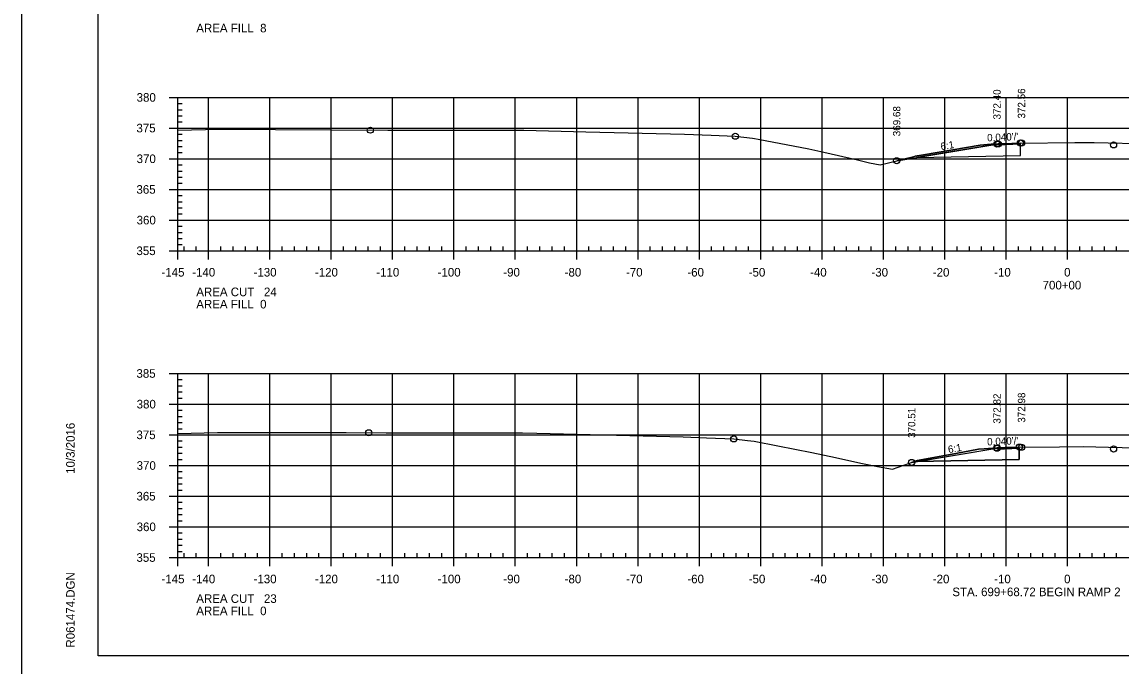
# Model space of a CAD drawing. Extents: x 1359801 to 1362404, y 372415 to 374228.
# Drawn here: x 1360417.1 to 1360596.2, y 372523.6 to 372628.5 of the extents above; entities that cross this region are included whole.
import ezdxf

# ---------------------------------------------------------------- set-up
doc = ezdxf.new("R2010")
doc.units = 0
for name, color, linetype in [('S_DRG_PT_SYM', 7, 'Continuous'), ('S_ELECTRIC_UTILITIES_ANNOT', 7, 'Continuous'), ('S_IRON_PIN', 7, 'Continuous'), ('S_MAILBOX', 7, 'Continuous'), ('S_PRIMARY_CTL', 7, 'Continuous'), ('S_SANITARY_SEWER', 7, 'Continuous'), ('S_SHOULDER', 7, 'Continuous'), ('S_UNDERGROUND_CABLE', 7, 'Continuous'), ('S_UTL_PT_SYM', 7, 'Continuous'), ('S_WATER_UTILITIES', 7, 'Continuous')]:
    doc.layers.add(name, color=color, linetype=linetype)

msp = doc.modelspace()

# ---------------------------------------------------------------- linework, layer by layer
at = {"layer": 'S_DRG_PT_SYM'}
for points in [[(1360442.53, 372610.9), (1360449.26, 372611.09), (1360458.45, 372611.04), (1360476.73, 372610.89), (1360492.52, 372610.9), (1360498.92, 372610.9), (1360509.04, 372610.65), (1360525.09, 372610.26), (1360529.43, 372610.09), (1360533.38, 372609.93), (1360536.16, 372609.59), (1360536.49, 372609.55), (1360537.12, 372609.43), (1360545.39, 372607.87), (1360547.79, 372607.33), (1360553.31, 372606.07), (1360555.28, 372605.61), (1360556.97, 372605.25), (1360562.41, 372606.59), (1360562.72, 372606.68), (1360564.04, 372606.91), (1360573.27, 372608.49), (1360575.1, 372608.61), (1360576.23, 372608.68), (1360577.01, 372608.71), (1360579.85, 372608.81), (1360588.73, 372608.9), (1360590.27, 372608.91), (1360591.85, 372608.88), (1360601.03, 372608.71)], [(1360442.53, 372561.48), (1360448.97, 372561.64), (1360469.94, 372561.61), (1360476.5, 372561.58), (1360495.42, 372561.59), (1360498.68, 372561.59), (1360501.03, 372561.53), (1360524.89, 372560.92), (1360528.68, 372560.76), (1360533.14, 372560.59), (1360535.35, 372560.35), (1360536.46, 372560.22), (1360540.29, 372559.47), (1360545.84, 372558.38), (1360549.7, 372557.53), (1360553.82, 372556.61), (1360556.56, 372556.1), (1360559, 372555.66), (1360561.8, 372556.65), (1360563.02, 372557.04), (1360569.31, 372558.21), (1360573.04, 372558.89), (1360573.96, 372558.96), (1360576.05, 372559.13), (1360577.38, 372559.17), (1360579.66, 372559.24), (1360586.22, 372559.29), (1360590.08, 372559.32), (1360594.2, 372559.23), (1360600.88, 372559.09)]]:
    msp.add_lwpolyline(points, dxfattribs=at)
at = {"layer": 'S_ELECTRIC_UTILITIES_ANNOT'}
for p, q in [((1360559.69, 372605.92), (1360562.94, 372606.46)), ((1360562.94, 372606.46), (1360579.85, 372606.8)), ((1360579.66, 372559.24), (1360577.38, 372559.17)), ((1360562.12, 372556.75), (1360562.91, 372556.88))]:
    msp.add_line(p, q, dxfattribs=at)
for points in [[(1360579.85, 372608.81), (1360577.01, 372608.71), (1360576.23, 372608.68), (1360575.1, 372608.61), (1360573.27, 372608.49), (1360564.04, 372606.91), (1360562.72, 372606.68), (1360562.41, 372606.59), (1360559.69, 372605.92)], [(1360579.85, 372606.81), (1360579.85, 372608.64), (1360579.85, 372608.81)], [(1360579.85, 372606.8), (1360579.85, 372606.81)], [(1360577.38, 372559.17), (1360576.05, 372559.13), (1360573.96, 372558.96), (1360573.04, 372558.89), (1360569.31, 372558.21), (1360563.02, 372557.04), (1360562.12, 372556.75)], [(1360562.91, 372556.88), (1360579.66, 372557.24), (1360579.66, 372559.07), (1360579.66, 372559.24)]]:
    msp.add_lwpolyline(points, dxfattribs=at)
at = {"layer": 'S_MAILBOX'}
for p, q in [((1360442.53, 372616.25), (1360732.53, 372616.25)), ((1360442.53, 372591.25), (1360442.53, 372616.25)), ((1360447.53, 372591.25), (1360447.53, 372616.25)), ((1360457.53, 372591.25), (1360457.53, 372616.25)), ((1360467.53, 372591.25), (1360467.53, 372616.25)), ((1360477.53, 372591.25), (1360477.53, 372616.25)), ((1360487.53, 372591.25), (1360487.53, 372616.25)), ((1360497.53, 372591.25), (1360497.53, 372616.25)), ((1360507.53, 372591.25), (1360507.53, 372616.25)), ((1360517.53, 372591.25), (1360517.53, 372616.25)), ((1360527.53, 372591.25), (1360527.53, 372616.25)), ((1360537.53, 372591.25), (1360537.53, 372616.25)), ((1360547.53, 372591.25), (1360547.53, 372616.25)), ((1360557.53, 372591.25), (1360557.53, 372616.25)), ((1360567.53, 372591.25), (1360567.53, 372616.25)), ((1360577.53, 372591.25), (1360577.53, 372616.25)), ((1360587.53, 372591.25), (1360587.53, 372616.25)), ((1360442.53, 372611.25), (1360732.53, 372611.25)), ((1360442.53, 372606.25), (1360732.53, 372606.25)), ((1360442.53, 372601.25), (1360732.53, 372601.25)), ((1360442.53, 372596.25), (1360732.53, 372596.25)), ((1360442.53, 372591.25), (1360732.53, 372591.25)), ((1360442.53, 372571.25), (1360732.53, 372571.25)), ((1360442.53, 372541.25), (1360442.53, 372571.25)), ((1360447.53, 372541.25), (1360447.53, 372571.25)), ((1360457.53, 372541.25), (1360457.53, 372571.25)), ((1360467.53, 372541.25), (1360467.53, 372571.25)), ((1360477.53, 372541.25), (1360477.53, 372571.25)), ((1360487.53, 372541.25), (1360487.53, 372571.25)), ((1360497.53, 372541.25), (1360497.53, 372571.25)), ((1360507.53, 372541.25), (1360507.53, 372571.25)), ((1360517.53, 372541.25), (1360517.53, 372571.25)), ((1360527.53, 372541.25), (1360527.53, 372571.25)), ((1360537.53, 372541.25), (1360537.53, 372571.25)), ((1360547.53, 372541.25), (1360547.53, 372571.25)), ((1360557.53, 372541.25), (1360557.53, 372571.25)), ((1360567.53, 372541.25), (1360567.53, 372571.25)), ((1360577.53, 372541.25), (1360577.53, 372571.25)), ((1360587.53, 372541.25), (1360587.53, 372571.25)), ((1360442.53, 372566.25), (1360732.53, 372566.25)), ((1360442.53, 372561.25), (1360732.53, 372561.25)), ((1360442.53, 372556.25), (1360732.53, 372556.25)), ((1360442.53, 372551.25), (1360732.53, 372551.25)), ((1360442.53, 372546.25), (1360732.53, 372546.25)), ((1360442.53, 372541.25), (1360732.53, 372541.25))]:
    msp.add_line(p, q, dxfattribs=at)
at = {"layer": 'S_SANITARY_SEWER'}
for points in [[(1360559.69, 372605.92), (1360576.03, 372608.65), (1360579.85, 372608.81)], [(1360562.12, 372556.75), (1360576.03, 372559.07), (1360579.66, 372559.24), (1360579.66, 372559.24)]]:
    msp.add_lwpolyline(points, dxfattribs=at)
at = {"layer": 'S_SHOULDER'}
msp.add_line((1360579.66, 372559.07), (1360579.66, 372559.07), dxfattribs=at)
for points in [[(1360417.12, 372734.6), (1360750.46, 372734.6), (1360750.46, 372521.26), (1360417.12, 372521.26)], [(1360663.45, 372730.71), (1360663.45, 372720.83), (1360699.18, 372720.83), (1360699.18, 372717.91), (1360722.38, 372717.91), (1360722.38, 372693.57), (1360745.71, 372693.57), (1360745.71, 372525.25), (1360429.53, 372525.25), (1360429.53, 372730.71)]]:
    msp.add_lwpolyline(points, close=True, dxfattribs=at)
for points in [[(1360579.85, 372608.64), (1360576.05, 372608.48), (1360576.03, 372608.65), (1360562.94, 372606.46)], [(1360562.94, 372606.46), (1360579.85, 372606.8), (1360579.85, 372606.8), (1360579.85, 372608.64), (1360579.85, 372608.64)], [(1360579.66, 372559.07), (1360579.66, 372557.24), (1360579.66, 372557.24), (1360562.91, 372556.88)], [(1360562.91, 372556.88), (1360576.03, 372559.07), (1360576.05, 372558.9), (1360579.66, 372559.07)]]:
    msp.add_lwpolyline(points, dxfattribs=at)
for centre in [(1360473.9, 372610.91), (1360533.38, 372609.93), (1360579.85, 372608.81), (1360580.03, 372608.81), (1360576.03, 372608.65), (1360576.23, 372608.68), (1360595.03, 372608.51), (1360559.69, 372605.92), (1360473.65, 372561.59), (1360533.14, 372560.59), (1360576.03, 372559.07), (1360576.05, 372559.13), (1360579.66, 372559.24), (1360580.03, 372559.23), (1360595.03, 372558.93), (1360562.12, 372556.75)]:
    msp.add_circle(centre, 0.5, dxfattribs=at)
at = {"layer": 'S_UNDERGROUND_CABLE'}
for points in [[(1360562.94, 372606.46), (1360579.85, 372606.8), (1360579.85, 372606.8), (1360579.85, 372608.64), (1360579.85, 372608.81)], [(1360562.91, 372556.88), (1360579.66, 372557.24), (1360579.66, 372557.24), (1360579.66, 372559.07), (1360579.66, 372559.24)]]:
    msp.add_lwpolyline(points, dxfattribs=at)
at = {"layer": 'S_UTL_PT_SYM'}
for p, q in [((1360429.53, 372525.25), (1360429.53, 372730.71)), ((1360429.53, 372525.25), (1360429.53, 372525.25)), ((1360745.71, 372525.25), (1360429.53, 372525.25))]:
    msp.add_line(p, q, dxfattribs=at)
at = {"layer": 'S_WATER_UTILITIES'}
for p, q in [((1360441.13, 372616.25), (1360442.53, 372616.25)), ((1360442.53, 372591.25), (1360442.53, 372616.25)), ((1360442.53, 372615.25), (1360443.23, 372615.25)), ((1360442.53, 372614.25), (1360443.23, 372614.25)), ((1360442.53, 372613.25), (1360443.23, 372613.25)), ((1360441.13, 372611.25), (1360442.53, 372611.25)), ((1360442.53, 372612.25), (1360443.23, 372612.25)), ((1360442.53, 372610.25), (1360443.23, 372610.25)), ((1360442.53, 372609.25), (1360443.23, 372609.25)), ((1360442.53, 372608.25), (1360443.23, 372608.25)), ((1360441.13, 372606.25), (1360442.53, 372606.25)), ((1360442.53, 372607.25), (1360443.23, 372607.25)), ((1360442.53, 372605.25), (1360443.23, 372605.25)), ((1360442.53, 372604.25), (1360443.23, 372604.25)), ((1360442.53, 372603.25), (1360443.23, 372603.25)), ((1360442.53, 372602.25), (1360443.23, 372602.25)), ((1360441.13, 372601.25), (1360442.53, 372601.25)), ((1360442.53, 372600.25), (1360443.23, 372600.25)), ((1360442.53, 372599.25), (1360443.23, 372599.25)), ((1360442.53, 372598.25), (1360443.23, 372598.25)), ((1360442.53, 372597.25), (1360443.23, 372597.25)), ((1360441.13, 372596.25), (1360442.53, 372596.25)), ((1360442.53, 372595.25), (1360443.23, 372595.25)), ((1360442.53, 372594.25), (1360443.23, 372594.25)), ((1360442.53, 372593.25), (1360443.23, 372593.25)), ((1360442.53, 372592.25), (1360443.23, 372592.25)), ((1360442.53, 372591.25), (1360442.53, 372591.95)), ((1360443.53, 372591.25), (1360443.53, 372591.95)), ((1360445.53, 372591.25), (1360445.53, 372591.95)), ((1360449.53, 372591.25), (1360449.53, 372591.95)), ((1360451.53, 372591.25), (1360451.53, 372591.95)), ((1360453.53, 372591.25), (1360453.53, 372591.95)), ((1360455.53, 372591.25), (1360455.53, 372591.95)), ((1360459.53, 372591.25), (1360459.53, 372591.95)), ((1360461.53, 372591.25), (1360461.53, 372591.95)), ((1360463.53, 372591.25), (1360463.53, 372591.95)), ((1360465.53, 372591.25), (1360465.53, 372591.95)), ((1360469.53, 372591.25), (1360469.53, 372591.95)), ((1360471.53, 372591.25), (1360471.53, 372591.95)), ((1360473.53, 372591.25), (1360473.53, 372591.95)), ((1360475.53, 372591.25), (1360475.53, 372591.95)), ((1360479.53, 372591.25), (1360479.53, 372591.95)), ((1360481.53, 372591.25), (1360481.53, 372591.95)), ((1360483.53, 372591.25), (1360483.53, 372591.95)), ((1360485.53, 372591.25), (1360485.53, 372591.95)), ((1360489.53, 372591.25), (1360489.53, 372591.95)), ((1360491.53, 372591.25), (1360491.53, 372591.95)), ((1360493.53, 372591.25), (1360493.53, 372591.95)), ((1360495.53, 372591.25), (1360495.53, 372591.95)), ((1360499.53, 372591.25), (1360499.53, 372591.95)), ((1360501.53, 372591.25), (1360501.53, 372591.95)), ((1360503.53, 372591.25), (1360503.53, 372591.95)), ((1360505.53, 372591.25), (1360505.53, 372591.95)), ((1360509.53, 372591.25), (1360509.53, 372591.95)), ((1360511.53, 372591.25), (1360511.53, 372591.95)), ((1360513.53, 372591.25), (1360513.53, 372591.95)), ((1360515.53, 372591.25), (1360515.53, 372591.95)), ((1360519.53, 372591.25), (1360519.53, 372591.95)), ((1360521.53, 372591.25), (1360521.53, 372591.95)), ((1360523.53, 372591.25), (1360523.53, 372591.95)), ((1360525.53, 372591.25), (1360525.53, 372591.95)), ((1360529.53, 372591.25), (1360529.53, 372591.95)), ((1360531.53, 372591.25), (1360531.53, 372591.95)), ((1360533.53, 372591.25), (1360533.53, 372591.95)), ((1360535.53, 372591.25), (1360535.53, 372591.95)), ((1360539.53, 372591.25), (1360539.53, 372591.95)), ((1360541.53, 372591.25), (1360541.53, 372591.95)), ((1360543.53, 372591.25), (1360543.53, 372591.95)), ((1360545.53, 372591.25), (1360545.53, 372591.95)), ((1360549.53, 372591.25), (1360549.53, 372591.95)), ((1360551.53, 372591.25), (1360551.53, 372591.95)), ((1360553.53, 372591.25), (1360553.53, 372591.95)), ((1360555.53, 372591.25), (1360555.53, 372591.95)), ((1360559.53, 372591.25), (1360559.53, 372591.95)), ((1360561.53, 372591.25), (1360561.53, 372591.95)), ((1360563.53, 372591.25), (1360563.53, 372591.95)), ((1360565.53, 372591.25), (1360565.53, 372591.95)), ((1360569.53, 372591.25), (1360569.53, 372591.95)), ((1360571.53, 372591.25), (1360571.53, 372591.95)), ((1360573.53, 372591.25), (1360573.53, 372591.95)), ((1360575.53, 372591.25), (1360575.53, 372591.95)), ((1360579.53, 372591.25), (1360579.53, 372591.95)), ((1360581.53, 372591.25), (1360581.53, 372591.95)), ((1360583.53, 372591.25), (1360583.53, 372591.95)), ((1360585.53, 372591.25), (1360585.53, 372591.95)), ((1360589.53, 372591.25), (1360589.53, 372591.95)), ((1360591.53, 372591.25), (1360591.53, 372591.95)), ((1360593.53, 372591.25), (1360593.53, 372591.95)), ((1360595.53, 372591.25), (1360595.53, 372591.95)), ((1360441.13, 372591.25), (1360442.53, 372591.25)), ((1360442.53, 372591.25), (1360732.53, 372591.25)), ((1360442.53, 372589.85), (1360442.53, 372591.25)), ((1360447.53, 372589.85), (1360447.53, 372591.25)), ((1360457.53, 372589.85), (1360457.53, 372591.25)), ((1360467.53, 372589.85), (1360467.53, 372591.25)), ((1360477.53, 372589.85), (1360477.53, 372591.25)), ((1360487.53, 372589.85), (1360487.53, 372591.25)), ((1360497.53, 372589.85), (1360497.53, 372591.25)), ((1360507.53, 372589.85), (1360507.53, 372591.25)), ((1360517.53, 372589.85), (1360517.53, 372591.25)), ((1360527.53, 372589.85), (1360527.53, 372591.25)), ((1360537.53, 372589.85), (1360537.53, 372591.25)), ((1360547.53, 372589.85), (1360547.53, 372591.25)), ((1360557.53, 372589.85), (1360557.53, 372591.25)), ((1360567.53, 372589.85), (1360567.53, 372591.25)), ((1360577.53, 372589.85), (1360577.53, 372591.25)), ((1360587.53, 372589.85), (1360587.53, 372591.25)), ((1360441.13, 372571.25), (1360442.53, 372571.25)), ((1360442.53, 372541.25), (1360442.53, 372571.25)), ((1360442.53, 372570.25), (1360443.23, 372570.25)), ((1360442.53, 372569.25), (1360443.23, 372569.25)), ((1360442.53, 372568.25), (1360443.23, 372568.25)), ((1360442.53, 372567.25), (1360443.23, 372567.25)), ((1360441.13, 372566.25), (1360442.53, 372566.25)), ((1360442.53, 372565.25), (1360443.23, 372565.25)), ((1360442.53, 372564.25), (1360443.23, 372564.25)), ((1360442.53, 372563.25), (1360443.23, 372563.25)), ((1360441.13, 372561.25), (1360442.53, 372561.25)), ((1360442.53, 372562.25), (1360443.23, 372562.25)), ((1360442.53, 372560.25), (1360443.23, 372560.25)), ((1360442.53, 372559.25), (1360443.23, 372559.25)), ((1360442.53, 372558.25), (1360443.23, 372558.25)), ((1360441.13, 372556.25), (1360442.53, 372556.25)), ((1360442.53, 372557.25), (1360443.23, 372557.25)), ((1360442.53, 372555.25), (1360443.23, 372555.25)), ((1360442.53, 372554.25), (1360443.23, 372554.25)), ((1360442.53, 372553.25), (1360443.23, 372553.25)), ((1360442.53, 372552.25), (1360443.23, 372552.25)), ((1360441.13, 372551.25), (1360442.53, 372551.25)), ((1360442.53, 372550.25), (1360443.23, 372550.25)), ((1360442.53, 372549.25), (1360443.23, 372549.25)), ((1360442.53, 372548.25), (1360443.23, 372548.25)), ((1360442.53, 372547.25), (1360443.23, 372547.25)), ((1360441.13, 372546.25), (1360442.53, 372546.25)), ((1360442.53, 372545.25), (1360443.23, 372545.25)), ((1360442.53, 372544.25), (1360443.23, 372544.25)), ((1360442.53, 372543.25), (1360443.23, 372543.25)), ((1360441.13, 372541.25), (1360442.53, 372541.25)), ((1360442.53, 372542.25), (1360443.23, 372542.25)), ((1360442.53, 372541.25), (1360442.53, 372541.95)), ((1360442.53, 372541.25), (1360732.53, 372541.25)), ((1360442.53, 372539.85), (1360442.53, 372541.25)), ((1360443.53, 372541.25), (1360443.53, 372541.95)), ((1360445.53, 372541.25), (1360445.53, 372541.95)), ((1360447.53, 372539.85), (1360447.53, 372541.25)), ((1360449.53, 372541.25), (1360449.53, 372541.95)), ((1360451.53, 372541.25), (1360451.53, 372541.95)), ((1360453.53, 372541.25), (1360453.53, 372541.95)), ((1360455.53, 372541.25), (1360455.53, 372541.95)), ((1360457.53, 372539.85), (1360457.53, 372541.25)), ((1360459.53, 372541.25), (1360459.53, 372541.95)), ((1360461.53, 372541.25), (1360461.53, 372541.95)), ((1360463.53, 372541.25), (1360463.53, 372541.95)), ((1360465.53, 372541.25), (1360465.53, 372541.95)), ((1360467.53, 372539.85), (1360467.53, 372541.25)), ((1360469.53, 372541.25), (1360469.53, 372541.95)), ((1360471.53, 372541.25), (1360471.53, 372541.95)), ((1360473.53, 372541.25), (1360473.53, 372541.95)), ((1360475.53, 372541.25), (1360475.53, 372541.95)), ((1360477.53, 372539.85), (1360477.53, 372541.25)), ((1360479.53, 372541.25), (1360479.53, 372541.95)), ((1360481.53, 372541.25), (1360481.53, 372541.95)), ((1360483.53, 372541.25), (1360483.53, 372541.95)), ((1360485.53, 372541.25), (1360485.53, 372541.95)), ((1360487.53, 372539.85), (1360487.53, 372541.25)), ((1360489.53, 372541.25), (1360489.53, 372541.95)), ((1360491.53, 372541.25), (1360491.53, 372541.95)), ((1360493.53, 372541.25), (1360493.53, 372541.95)), ((1360495.53, 372541.25), (1360495.53, 372541.95)), ((1360497.53, 372539.85), (1360497.53, 372541.25)), ((1360499.53, 372541.25), (1360499.53, 372541.95)), ((1360501.53, 372541.25), (1360501.53, 372541.95)), ((1360503.53, 372541.25), (1360503.53, 372541.95)), ((1360505.53, 372541.25), (1360505.53, 372541.95)), ((1360507.53, 372539.85), (1360507.53, 372541.25)), ((1360509.53, 372541.25), (1360509.53, 372541.95)), ((1360511.53, 372541.25), (1360511.53, 372541.95)), ((1360513.53, 372541.25), (1360513.53, 372541.95)), ((1360515.53, 372541.25), (1360515.53, 372541.95)), ((1360517.53, 372539.85), (1360517.53, 372541.25)), ((1360519.53, 372541.25), (1360519.53, 372541.95)), ((1360521.53, 372541.25), (1360521.53, 372541.95)), ((1360523.53, 372541.25), (1360523.53, 372541.95)), ((1360525.53, 372541.25), (1360525.53, 372541.95)), ((1360527.53, 372539.85), (1360527.53, 372541.25)), ((1360529.53, 372541.25), (1360529.53, 372541.95)), ((1360531.53, 372541.25), (1360531.53, 372541.95)), ((1360533.53, 372541.25), (1360533.53, 372541.95)), ((1360535.53, 372541.25), (1360535.53, 372541.95)), ((1360537.53, 372539.85), (1360537.53, 372541.25)), ((1360539.53, 372541.25), (1360539.53, 372541.95)), ((1360541.53, 372541.25), (1360541.53, 372541.95)), ((1360543.53, 372541.25), (1360543.53, 372541.95)), ((1360545.53, 372541.25), (1360545.53, 372541.95)), ((1360547.53, 372539.85), (1360547.53, 372541.25)), ((1360549.53, 372541.25), (1360549.53, 372541.95)), ((1360551.53, 372541.25), (1360551.53, 372541.95)), ((1360553.53, 372541.25), (1360553.53, 372541.95)), ((1360555.53, 372541.25), (1360555.53, 372541.95)), ((1360557.53, 372539.85), (1360557.53, 372541.25)), ((1360559.53, 372541.25), (1360559.53, 372541.95)), ((1360561.53, 372541.25), (1360561.53, 372541.95)), ((1360563.53, 372541.25), (1360563.53, 372541.95)), ((1360565.53, 372541.25), (1360565.53, 372541.95)), ((1360567.53, 372539.85), (1360567.53, 372541.25)), ((1360569.53, 372541.25), (1360569.53, 372541.95)), ((1360571.53, 372541.25), (1360571.53, 372541.95)), ((1360573.53, 372541.25), (1360573.53, 372541.95)), ((1360575.53, 372541.25), (1360575.53, 372541.95)), ((1360577.53, 372539.85), (1360577.53, 372541.25)), ((1360579.53, 372541.25), (1360579.53, 372541.95)), ((1360581.53, 372541.25), (1360581.53, 372541.95)), ((1360583.53, 372541.25), (1360583.53, 372541.95)), ((1360585.53, 372541.25), (1360585.53, 372541.95)), ((1360587.53, 372539.85), (1360587.53, 372541.25)), ((1360589.53, 372541.25), (1360589.53, 372541.95)), ((1360591.53, 372541.25), (1360591.53, 372541.95)), ((1360593.53, 372541.25), (1360593.53, 372541.95)), ((1360595.53, 372541.25), (1360595.53, 372541.95))]:
    msp.add_line(p, q, dxfattribs=at)

# ---------------------------------------------------------------- texts
at = {"layer": 'S_IRON_PIN'}
for s, rotation, p in [('372.40', 90, (1360576.63, 372612.65)), ('372.56', 90, (1360580.63, 372612.81)), ('369.68', 90, (1360560.29, 372609.92)), ("0.040'/'", 2.2906, (1360574.45, 372609.08)), ('6:1', 9.4623, (1360566.93, 372607.64)), ('372.98', 90, (1360580.63, 372563.23)), ('372.82', 90, (1360576.63, 372563.07)), ('370.51', 90, (1360562.72, 372560.75)), ("0.040'/'", 2.2906, (1360574.45, 372559.51)), ('6:1', 9.4623, (1360568.15, 372558.26))]:
    msp.add_text(s, height=1.2, rotation=rotation, dxfattribs=at).set_placement(p)
at = {"layer": 'S_PRIMARY_CTL'}
for s, p in [('AREA FILL  8', (1360445.53, 372626.85)), ('380', (1360435.81, 372615.55)), ('375', (1360435.78, 372610.55)), ('370', (1360435.81, 372605.55)), ('365', (1360435.78, 372600.55)), ('360', (1360435.81, 372595.55)), ('355', (1360435.78, 372590.55)), ('-145', (1360439.86, 372587.05)), ('-140', (1360444.87, 372587.05)), ('-130', (1360454.87, 372587.05)), ('-120', (1360464.87, 372587.05)), ('-110', (1360474.87, 372587.05)), ('-100', (1360484.87, 372587.05)), ('-90', (1360495.57, 372587.05)), ('-80', (1360505.57, 372587.05)), ('-70', (1360515.57, 372587.05)), ('-60', (1360525.57, 372587.05)), ('-50', (1360535.57, 372587.05)), ('-40', (1360545.57, 372587.05)), ('-30', (1360555.57, 372587.05)), ('-20', (1360565.57, 372587.05)), ('-10', (1360575.57, 372587.05)), ('0', (1360586.97, 372587.05)), ('700+00', (1360583.47, 372584.95)), ('AREA CUT   24', (1360445.53, 372583.85)), ('AREA FILL  0', (1360445.53, 372581.85)), ('385', (1360435.78, 372570.55)), ('380', (1360435.81, 372565.55)), ('375', (1360435.78, 372560.55)), ('370', (1360435.81, 372555.55)), ('365', (1360435.78, 372550.55)), ('360', (1360435.81, 372545.55)), ('355', (1360435.78, 372540.55)), ('-145', (1360439.86, 372537.05)), ('-140', (1360444.87, 372537.05)), ('-130', (1360454.87, 372537.05)), ('-120', (1360464.87, 372537.05)), ('-110', (1360474.87, 372537.05)), ('-100', (1360484.87, 372537.05)), ('-90', (1360495.57, 372537.05)), ('-80', (1360505.57, 372537.05)), ('-70', (1360515.57, 372537.05)), ('-60', (1360525.57, 372537.05)), ('-50', (1360535.57, 372537.05)), ('-40', (1360545.57, 372537.05)), ('-30', (1360555.57, 372537.05)), ('-20', (1360565.57, 372537.05)), ('-10', (1360575.57, 372537.05)), ('0', (1360586.97, 372537.05)), ('STA. 699+68.72 BEGIN RAMP 2', (1360568.76, 372534.95)), ('AREA CUT   23', (1360445.53, 372533.85)), ('AREA FILL  0', (1360445.53, 372531.85))]:
    msp.add_text(s, height=1.4, dxfattribs=at).set_placement(p)
at = {"layer": 'S_SHOULDER'}
for p in [(1360525.05, 372610.21), (1360524.85, 372560.87)]:
    msp.add_text('+', height=0.1, dxfattribs=at).set_placement(p)
at = {"layer": 'S_UTL_PT_SYM'}
for s, p in [('10/3/2016', (1360425.72, 372554.89)), ('R061474.DGN', (1360425.72, 372526.57))]:
    msp.add_text(s, height=1.4, rotation=90, dxfattribs=at).set_placement(p)

doc.saveas('drawing.dxf')
